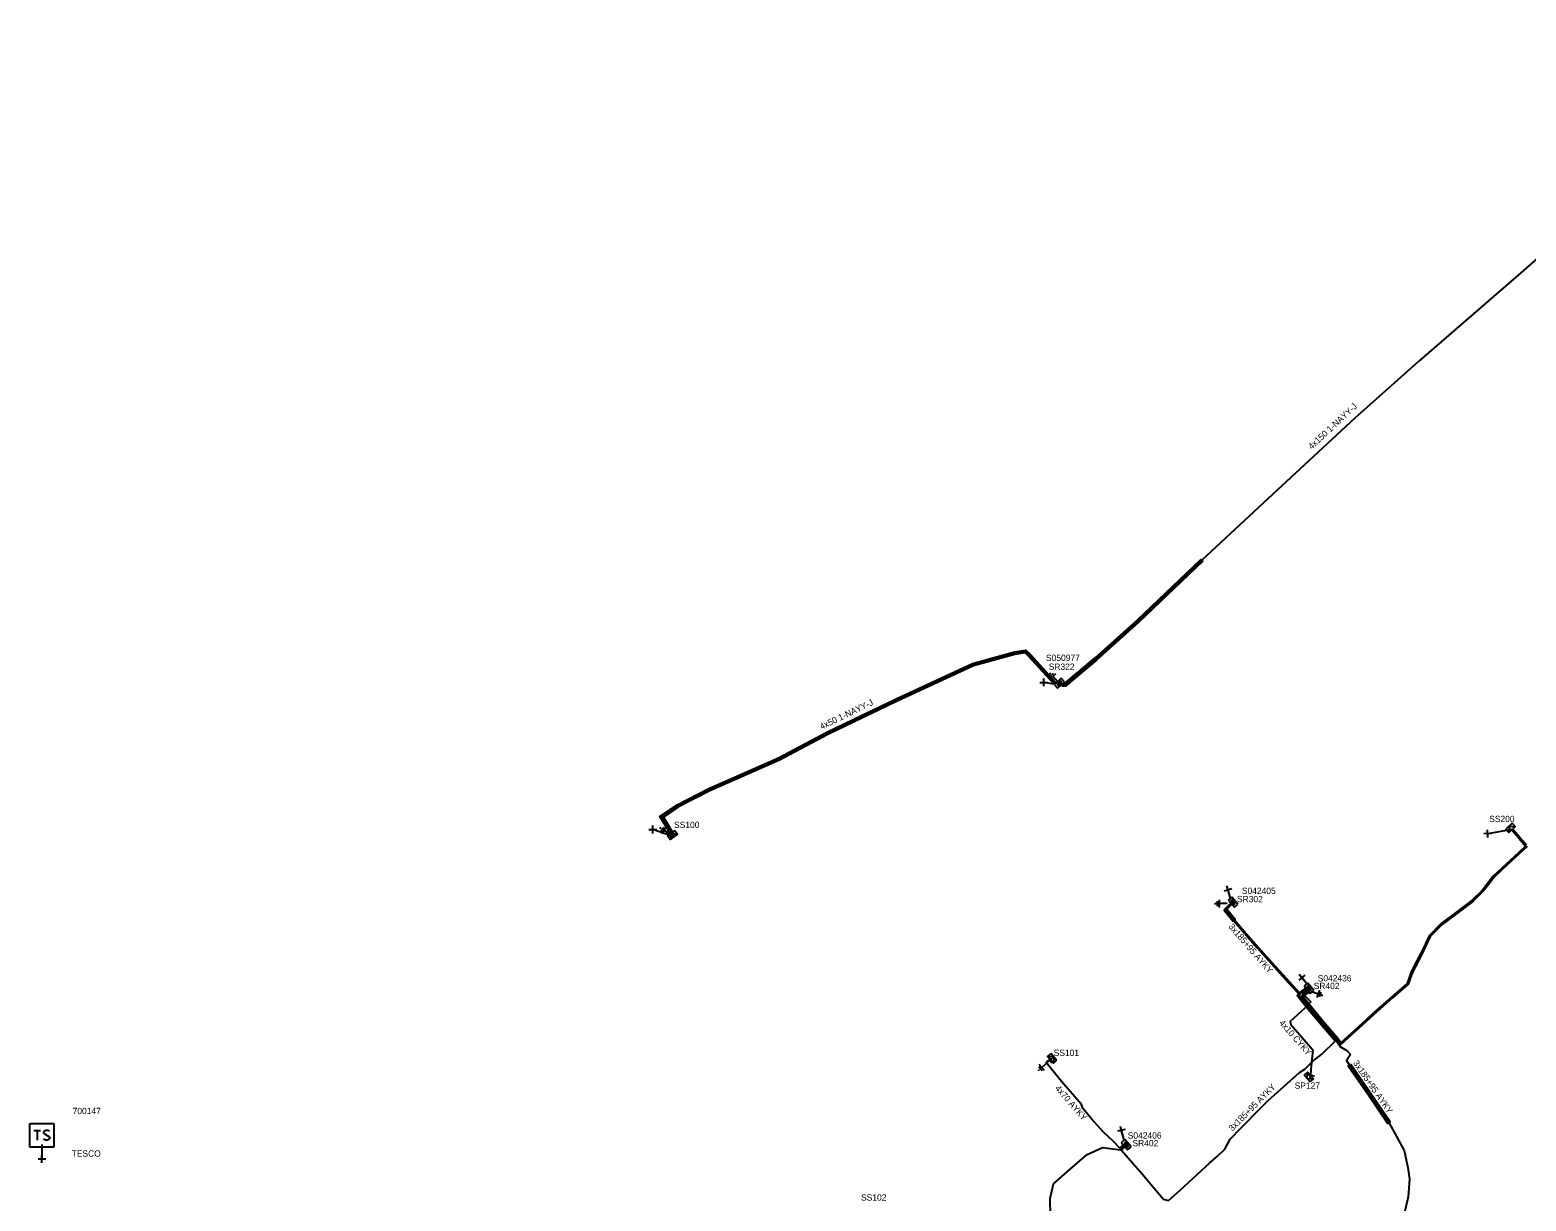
# Model space of a CAD drawing. Extents: x -748492 to -735633, y -1146251 to -1139940.
# Drawn here: x -736999.7 to -736762.6, y -1145586.5 to -1145401 of the extents above; entities that cross this region are included whole.
import ezdxf

# ---------------------------------------------------------------- set-up
doc = ezdxf.new("R2010")
doc.units = 0
for name, color, linetype in [('Vrstva 1', 7, 'Continuous'), ('Vrstva 14', 7, 'Continuous'), ('Vrstva 15', 7, 'Continuous'), ('Vrstva 20', 7, 'Continuous'), ('Vrstva 25', 7, 'Continuous'), ('Vrstva 26', 7, 'Continuous'), ('Vrstva 27', 7, 'Continuous'), ('Vrstva 28', 7, 'Continuous'), ('Vrstva 29', 7, 'Continuous'), ('Vrstva 30', 7, 'Continuous'), ('Vrstva 31', 7, 'Continuous'), ('Vrstva 33', 7, 'Continuous'), ('Vrstva 34', 7, 'Continuous'), ('Vrstva 5', 7, 'Continuous'), ('Vrstva 52', 7, 'Continuous'), ('Vrstva 54', 7, 'Continuous'), ('Vrstva 59', 7, 'Continuous'), ('Vrstva 6', 7, 'Continuous'), ('Vrstva 8', 7, 'Continuous'), ('Vrstva 9', 7, 'Continuous')]:
    doc.layers.add(name, color=color, linetype=linetype)

# ---------------------------------------------------------------- blocks, each defined once
blk = doc.blocks.new('NN800')
at = {"layer": 'Vrstva 1'}
for points in [[(-0.44, 0.44), (0.44, -0.44)], [(-0.44, -0.44), (0.44, 0.44)]]:
    blk.add_lwpolyline(points, dxfattribs=at)
blk = doc.blocks.new('NN620')
at = {"layer": 'Vrstva 8'}
for points in [[(0.75, 0), (-0.75, 0)], [(-0.75, 0), (-0.75, -0.75)], [(0.75, -0.75), (0.75, 0)], [(-0.75, -0.75), (0.75, -0.75)], [(0.37, -0.18), (-0.38, -0.18)], [(-0.38, -0.18), (-0.38, -0.56)], [(-0.38, -0.56), (0.37, -0.56)], [(0.32, -0.23), (-0.33, -0.23)], [(-0.33, -0.23), (-0.33, -0.51)], [(-0.33, -0.51), (0.32, -0.51)], [(0.27, -0.27), (-0.28, -0.27)], [(-0.28, -0.27), (-0.28, -0.46)], [(-0.28, -0.46), (0.27, -0.46)], [(0.23, -0.32), (-0.23, -0.32)], [(-0.23, -0.32), (-0.23, -0.42)], [(-0.23, -0.42), (0.23, -0.42)], [(-0.19, -0.37), (0.19, -0.37)], [(0.23, -0.42), (0.23, -0.32)], [(0.27, -0.46), (0.27, -0.27)], [(0.32, -0.51), (0.32, -0.23)], [(0.37, -0.56), (0.37, -0.18)]]:
    blk.add_lwpolyline(points, dxfattribs=at)
blk = doc.blocks.new('NN630')
at = {"layer": 'Vrstva 9'}
for points in [[(0, -0.7), (-0.7, 0)], [(-0.7, -0.7), (-0.7, 0), (0.7, 0), (0.7, -0.7)], [(-0.7, -0.7), (0.7, -0.7)], [(0, -0.7), (0.7, 0)]]:
    blk.add_lwpolyline(points, dxfattribs=at)
blk = doc.blocks.new('NN810')
at = {"layer": 'Vrstva 14'}
for points in [[(0.63, -1.89), (-0.62, -1.89)], [(0.39, -2.2), (-0.4, -2.2)], [(0, -0.64), (0, -1.89)], [(0, -2.52), (-0.12, -2.52)], [(0.14, -2.52), (0, -2.52)]]:
    blk.add_lwpolyline(points, dxfattribs=at)
blk = doc.blocks.new('NN640')
at = {"layer": 'Vrstva 6'}
for points in [[(-1.89, 1.89), (1.89, 1.89)], [(-1.89, -1.89), (-1.89, 1.89)], [(-1.26, 0.79), (-0.22, 0.79)], [(-0.73, 0.79), (-0.73, -0.79)], [(1.2, 0.66), (0.94, 0.79), (0.66, 0.79), (0.41, 0.66), (0.28, 0.47), (0.28, 0.41), (0.41, 0.22), (1.13, -0.16), (1.26, -0.32), (1.26, -0.47), (1.13, -0.66), (0.91, -0.79), (0.63, -0.79), (0.5, -0.73), (0.28, -0.6)], [(1.89, 1.89), (1.89, -1.89)], [(1.89, -1.89), (-1.89, -1.89)]]:
    blk.add_lwpolyline(points, dxfattribs=at)

msp = doc.modelspace()

# ---------------------------------------------------------------- linework, layer by layer
at = {"layer": 'Vrstva 20'}
for points in [[(-736814.15, -1145484.81), (-736813.87, -1145485.1), (-736823.99, -1145494.78), (-736830.68, -1145500.74), (-736835.63, -1145504.9), (-736836.1, -1145504.92), (-736836.12, -1145504.52), (-736835.79, -1145504.5), (-736830.94, -1145500.44), (-736824.27, -1145494.48)], [(-736897.85, -1145528.88), (-736899.88, -1145525.56), (-736897.14, -1145523.69), (-736892.14, -1145521.13), (-736881.11, -1145516.29), (-736873.46, -1145512.21), (-736862.47, -1145506.91), (-736850.36, -1145501.31), (-736843.72, -1145499.48), (-736841.89, -1145499.23), (-736841.21, -1145499.86), (-736837.19, -1145504.26), (-736837.48, -1145504.53), (-736841.49, -1145500.14), (-736842.03, -1145499.65), (-736843.64, -1145499.88), (-736850.22, -1145501.69), (-736862.31, -1145507.27), (-736873.28, -1145512.57), (-736880.93, -1145516.65), (-736891.96, -1145521.49), (-736896.94, -1145524.03), (-736899.34, -1145525.68), (-736897.51, -1145528.68)], [(-736810.09, -1145540.15), (-736808.73, -1145541.82), (-736809.11, -1145542.14), (-736810.47, -1145540.47)], [(-736790.39, -1145564.81), (-736787.28, -1145569.35), (-736784.16, -1145573.9), (-736784.58, -1145574.18), (-736787.69, -1145569.64), (-736790.81, -1145565.09)]]:
    msp.add_lwpolyline(points, close=True, dxfattribs=at)
at = {"layer": 'Vrstva 5'}
for points in [[(-736726.96, -1145400.96), (-736728.29, -1145400.96), (-736729.16, -1145401.69), (-736729.28, -1145402.16), (-736729.71, -1145405.73), (-736729.24, -1145408.74), (-736728.12, -1145410.39), (-736728.18, -1145411.15), (-736729.48, -1145412.07), (-736731.37, -1145413.47), (-736734.15, -1145415.93), (-736741.73, -1145422.31), (-736746.3, -1145424.3), (-736752.06, -1145429.42), (-736763.49, -1145439.45), (-736779.62, -1145453.44), (-736789.8, -1145462.48), (-736802.8, -1145474.53), (-736814.01, -1145484.96), (-736824.13, -1145494.63), (-736830.81, -1145500.59), (-736835.71, -1145504.7), (-736836.13, -1145504.72)], [(-736837.32, -1145504.41), (-736841.35, -1145500), (-736841.96, -1145499.44), (-736843.68, -1145499.68), (-736850.29, -1145501.5), (-736862.39, -1145507.09), (-736873.37, -1145512.39), (-736881.02, -1145516.47), (-736892.05, -1145521.31), (-736897.04, -1145523.86), (-736899.61, -1145525.62), (-736897.68, -1145528.78)], [(-736762.55, -1145530.1), (-736763.65, -1145528.87), (-736764.64, -1145527.73), (-736764.88, -1145527.62), (-736764.77, -1145527.88), (-736763.8, -1145529), (-736762.71, -1145530.24), (-736763.8, -1145531.28), (-736765.83, -1145533.15), (-736767.85, -1145535.02), (-736769.54, -1145537.22), (-736771.19, -1145538.84), (-736773.59, -1145540.65), (-736776.09, -1145542.5), (-736778.01, -1145544.46), (-736778.95, -1145546.51), (-736779.89, -1145548.33), (-736780.83, -1145550.16), (-736781.49, -1145551.99), (-736783.96, -1145554.17), (-736786.44, -1145556.35), (-736789.26, -1145558.93), (-736792, -1145561.41), (-736792.46, -1145560.71), (-736794.49, -1145558.38), (-736796.43, -1145556.04), (-736798.04, -1145554.09), (-736797.03, -1145553.38)], [(-736762.49, -1145530.32), (-736763.66, -1145531.42), (-736765.68, -1145533.29), (-736767.71, -1145535.16), (-736768.55, -1145536.26), (-736769.39, -1145537.36), (-736770.22, -1145538.18), (-736771.06, -1145539), (-736773.47, -1145540.81), (-736775.95, -1145542.66), (-736777.85, -1145544.58), (-736778.77, -1145546.59), (-736779.71, -1145548.42), (-736780.65, -1145550.24), (-736781.31, -1145552.11), (-736783.81, -1145554.31), (-736786.3, -1145556.51), (-736789.13, -1145559.07), (-736792.03, -1145561.71), (-736792.62, -1145560.85), (-736794.65, -1145558.51), (-736796.58, -1145556.17), (-736798.33, -1145554.06), (-736797.15, -1145553.23)], [(-736809.42, -1145539.29), (-736810.41, -1145540.3), (-736809, -1145542.04), (-736805.26, -1145546.39), (-736800.81, -1145551.32), (-736799.66, -1145552.58), (-736798.76, -1145553.57), (-736798.67, -1145553.96), (-736796.73, -1145556.3), (-736794.8, -1145558.63), (-736792.77, -1145560.98), (-736792.06, -1145562.04), (-736791.02, -1145562.65), (-736790.47, -1145563.24), (-736791.11, -1145564.21), (-736790.6, -1145564.95), (-736787.48, -1145569.5), (-736786.1, -1145571.52), (-736784.37, -1145574.04), (-736783.18, -1145576.26), (-736781.98, -1145578.48), (-736781.38, -1145581.19), (-736781.12, -1145583.01), (-736781.34, -1145585.82), (-736782.2, -1145589.65)], [(-736809.29, -1145539.45), (-736810.15, -1145540.32), (-736808.84, -1145541.92), (-736806.97, -1145544.08), (-736805.1, -1145546.25), (-736802.89, -1145548.72), (-736800.67, -1145551.18), (-736798.56, -1145553.49), (-736797.53, -1145552.75)], [(-736826.21, -1145577.89), (-736826.73, -1145578.44), (-736824.97, -1145580.46), (-736823.15, -1145582.55), (-736821.62, -1145584.36), (-736820.09, -1145586.18), (-736819.29, -1145586.37), (-736817.46, -1145584.78), (-736812.77, -1145580.44), (-736811.56, -1145579.36), (-736810.35, -1145578.28), (-736809.53, -1145576.66), (-736807.71, -1145574.83), (-736804.71, -1145571.78), (-736803.52, -1145570.56), (-736801.04, -1145568.32), (-736798.55, -1145566.09), (-736797.69, -1145565.6), (-736796.42, -1145564.33), (-736795.03, -1145563.22), (-736792.89, -1145561.14), (-736796.89, -1145556.43), (-736798.83, -1145554.09), (-736798.92, -1145553.91), (-736797.4, -1145552.91)], [(-736837.99, -1145588.81), (-736838.07, -1145586.09), (-736837.53, -1145583.76), (-736834.86, -1145581.42), (-736832.2, -1145579.08), (-736829.76, -1145578.02), (-736826.93, -1145578.36), (-736826.34, -1145577.74)]]:
    msp.add_lwpolyline(points, dxfattribs=at)
at = {"layer": 'Vrstva 52'}
for points in [[(-736797.27, -1145553.08), (-736797.99, -1145553.63), (-736796.75, -1145554.9), (-736797.7, -1145555.92), (-736800.02, -1145558.03), (-736799.93, -1145558.5), (-736798.18, -1145560.51), (-736796.42, -1145562.52), (-736796.55, -1145563.55), (-736796.74, -1145565.59), (-736796.8, -1145566.59)], [(-736826.48, -1145577.59), (-736826.97, -1145578.18), (-736828.01, -1145577.04), (-736829.67, -1145575.5), (-736831.51, -1145573.47), (-736832.85, -1145571.8), (-736833.09, -1145571.16), (-736836.25, -1145567.52), (-736838.69, -1145564.52), (-736838.01, -1145564.09)]]:
    msp.add_lwpolyline(points, dxfattribs=at)
at = {"layer": 'Vrstva 59'}
for points in [[(-736837.46, -1145504.62), (-736839.07, -1145504.31)], [(-736897.68, -1145528.78), (-736901.01, -1145527.61)], [(-736764.88, -1145527.62), (-736768.72, -1145528.28)], [(-736809.47, -1145538.49), (-736809.88, -1145537.15)], [(-736797.4, -1145552.08), (-736798.18, -1145551.09)], [(-736826.34, -1145576.85), (-736826.76, -1145575.27)], [(-736997.8, -1145577.5), (-736997.8, -1145579.8)]]:
    msp.add_lwpolyline(points, dxfattribs=at)

# ---------------------------------------------------------------- block references
at = {"layer": 'Vrstva 15'}
for p, rotation in [((-736836.33, -1145504.73), -136.8122583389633), ((-736897.68, -1145528.78), -123.72539724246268), ((-736809.35, -1145539.37), -90.38980559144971), ((-736797.34, -1145552.99), 69.11797499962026), ((-736837.97, -1145564.05), -47.48955286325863)]:
    msp.add_blockref('NN810', p, dxfattribs=dict(at, rotation=rotation))
at = {"layer": 'Vrstva 25'}
msp.add_blockref('NN640', (-736997.82, -1145576.07), dxfattribs=at)
at = {"layer": 'Vrstva 28'}
for p, rotation in [((-736836.33, -1145504.73), -136.8122583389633), ((-736809.35, -1145539.37), 130.475208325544), ((-736797.34, -1145552.99), 128.29008611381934), ((-736826.28, -1145577.81), 131.7979221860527)]:
    msp.add_blockref('NN620', p, dxfattribs=dict(at, rotation=rotation))
at = {"layer": 'Vrstva 31'}
for p, rotation in [((-736897.68, -1145528.78), -143.87355842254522), ((-736764.88, -1145527.62), -138.0127665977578), ((-736838.01, -1145564.09), 131.5316388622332), ((-736796.8, -1145566.59), -46.84767215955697)]:
    msp.add_blockref('NN630', p, dxfattribs=dict(at, rotation=rotation))
at = {"layer": 'Vrstva 34'}
for p, rotation in [((-736839.07, -1145504.31), 45), ((-736901.01, -1145527.61), 45), ((-736768.72, -1145528.28), 136.48774724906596), ((-736809.88, -1145537.15), 63.434949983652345), ((-736798.18, -1145551.09), 174.71885287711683), ((-736838.01, -1145564.09), 162.87392768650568), ((-736796.8, -1145566.59), 126.8700055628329), ((-736826.76, -1145575.27), 148.15095559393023), ((-736997.8, -1145579.81), 45)]:
    msp.add_blockref('NN800', p, dxfattribs=dict(at, rotation=rotation))

# ---------------------------------------------------------------- texts
at = {"layer": 'Vrstva 26'}
msp.add_text('700147', height=1, dxfattribs=at).set_placement((-736992.94, -1145572.71))
at = {"layer": 'Vrstva 27'}
msp.add_text('TESCO', height=1, dxfattribs=at).set_placement((-736993.09, -1145579.45))
at = {"layer": 'Vrstva 29'}
for s, p in [('S050977', (-736838.71, -1145500.93)), ('S042405', (-736807.67, -1145537.83)), ('S042436', (-736795.66, -1145551.69)), ('S042406', (-736825.76, -1145576.59))]:
    msp.add_text(s, height=1, dxfattribs=at).set_placement(p)
at = {"layer": 'Vrstva 30'}
for s, p in [('SR322', (-736838.28, -1145502.33)), ('SR302', (-736808.45, -1145539.14)), ('SR402', (-736796.29, -1145552.9)), ('SR402', (-736825.01, -1145577.81))]:
    msp.add_text(s, height=1, dxfattribs=at).set_placement(p)
at = {"layer": 'Vrstva 33'}
for s, p in [('SS200', (-736768.49, -1145526.45)), ('SS100', (-736897.64, -1145527.39)), ('SS101', (-736837.49, -1145563.5)), ('SP127', (-736799.31, -1145568.69)), ('SS102', (-736868.01, -1145586.41))]:
    msp.add_text(s, height=1, dxfattribs=at).set_placement(p)
at = {"layer": 'Vrstva 54'}
for s, rotation, p in [('4x10 CYKY', 311.125, (-736801.84, -1145558.31)), ('4x70 AYKY', 310.962, (-736837.35, -1145568.66))]:
    msp.add_text(s, height=1, rotation=rotation, dxfattribs=at).set_placement(p)
at = {"layer": 'Vrstva 6'}
for s, rotation, p in [('4x150 1-NAYY-J', 42.828, (-736796.62, -1145467.49)), ('4x50 1-NAYY-J', 25.766, (-736874.28, -1145511.84)), ('3x185+95 AYKY', 310.751, (-736809.87, -1145543.04)), ('3x185+95 AYKY', 304.574, (-736790.12, -1145564.61)), ('3x185+95 AYKY', 45.251, (-736809.19, -1145575.5))]:
    msp.add_text(s, height=1, rotation=rotation, dxfattribs=at).set_placement(p)

doc.saveas('drawing.dxf')
